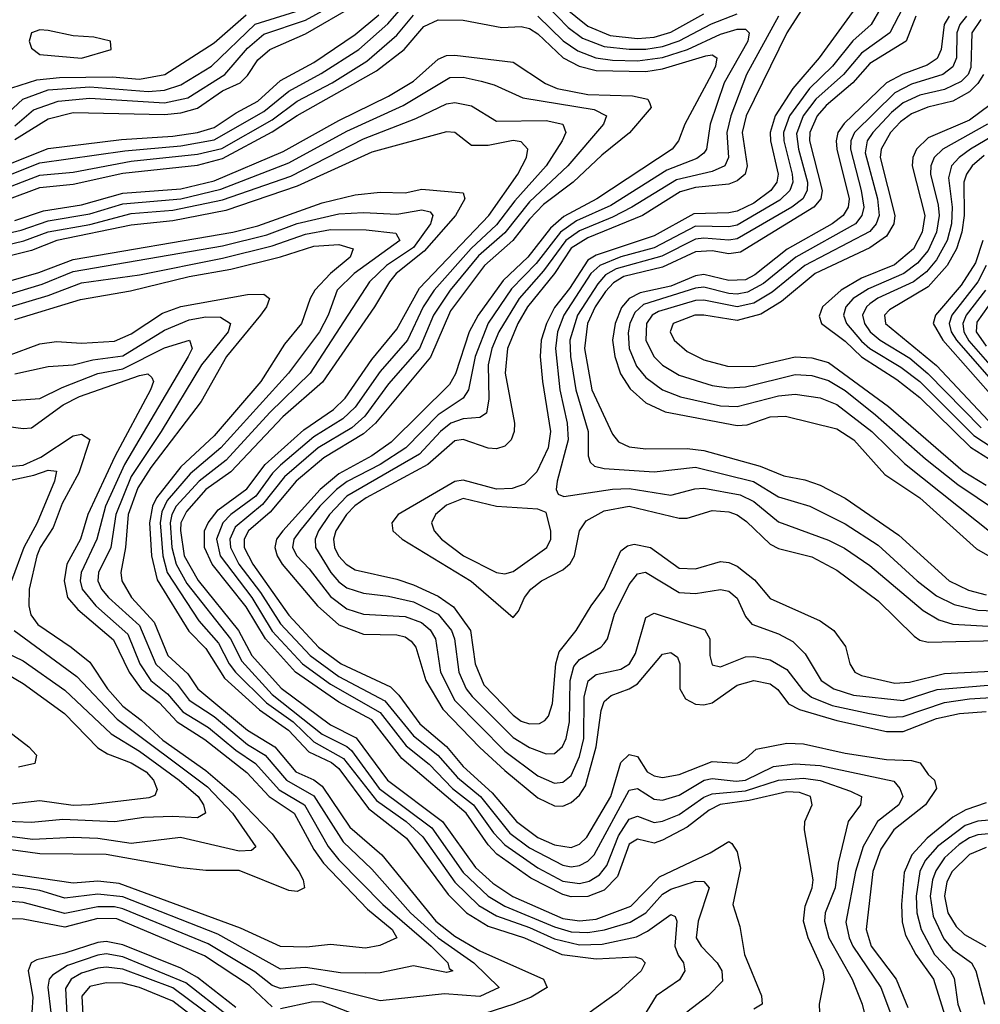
# Model space of a CAD drawing. Header units: inches. Extents: x 501365 to 657855, y 482276 to 547543.
# Tile 815 of 957: x 622921 to 625236, y 491690 to 494062. Entities that reach past the tile are written whole.
import ezdxf

# ---------------------------------------------------------------- set-up
doc = ezdxf.new("R2010")
doc.units = ezdxf.units.IN
doc.header["$MEASUREMENT"] = 0
doc.layers.add('A6429', color=7, linetype='Continuous')

msp = doc.modelspace()

# ---------------------------------------------------------------- linework, layer by layer
at = {"layer": 'A6429', "color": 5}
for points, elevation in [([(624833.5, 494130), (624769.6, 494030), (624671.8, 493830), (624662.1, 493790), (624674.2, 493710), (624669.2, 493690), (624650, 493673.7), (624630, 493665.8), (624550, 493657.4), (624513, 493647), (624422, 493590), (624290, 493536.6), (624250, 493511), (624209.9, 493450.1), (624144.6, 493370), (624121.9, 493330), (624097.1, 493270), (624091.2, 493210), (624113.6, 493090), (624112.8, 493070), (624105.6, 493050), (624090, 493034.1), (624070, 493027.7), (624050, 493029.9), (623990, 493050.5), (623970, 493046.9), (623904.8, 492990), (623755.9, 492910), (623729.1, 492890.9), (623709, 492870), (623683.2, 492830), (623677.6, 492810), (623679.9, 492790), (623689.7, 492769.8), (623707.6, 492750), (623730, 492736.3), (623830, 492713.7), (623870, 492700.1), (623930, 492673.4), (623967, 492647), (624007.7, 492590), (624018.7, 492510), (624039.8, 492459.8), (624110, 492386), (624130, 492372.2), (624150, 492365.2), (624173.6, 492366.4), (624186.8, 492373.2), (624195.7, 492384.3), (624205.3, 492414.7), (624213, 492510), (624221, 492539), (624262.4, 492590), (624298.3, 492650), (624330, 492691.9), (624370, 492782.3), (624385.6, 492794.4), (624401.9, 492798.1), (624441.5, 492790), (624510, 492740.8), (624550, 492738.7), (624610, 492756.6), (624630, 492754.1), (624650, 492744.9), (624692.2, 492712.2), (624730, 492667.3), (624850, 492613.3), (624883.4, 492590), (624911.5, 492551.5), (624921.6, 492510), (624933.7, 492490), (624950, 492482), (625030, 492463.5), (625065.5, 492465.5), (625150, 492486.5), (625310, 492494.8)], 3280), ([(622850.3, 493669.7), (622970, 493716.7), (623174.3, 493745.7), (623310, 493757.7), (623390, 493772.5), (623510, 493840.9), (623570, 493889.7), (623648.1, 493931.9), (623738.9, 493990), (623808.5, 494051.5), (623863.9, 494116.1)], 3260), ([(622910, 493806.4), (622955, 493845), (623014.4, 493865.6), (623090, 493872.4), (623270, 493861.8), (623326.6, 493873.4), (623415.9, 493930), (623470, 493993.1), (623510, 494026.8), (623610, 494060.5), (623710, 494115.9)], 3340), ([(622910, 493773.3), (622990, 493822.9), (623050, 493838.3), (623270, 493833.4), (623310, 493837.1), (623350, 493848.8), (623410, 493890.2), (623452.4, 493910), (623470, 493927.4), (623495.1, 493964.9), (623524, 493990), (623610, 494028), (623730, 494096.5)], 3320), ([(624948.7, 494110), (624847.6, 493970), (624784, 493896), (624741.8, 493830), (624729.7, 493790), (624730.4, 493770), (624748.6, 493690), (624745.4, 493670), (624731.4, 493650), (624690, 493620), (624650, 493600.6), (624630, 493596.1), (624545.7, 493594.3), (624450, 493541.3), (624310, 493494.6), (624290, 493482.7), (624245.8, 493414.2), (624210, 493368.5), (624190.4, 493330), (624177.9, 493290), (624175.6, 493250), (624181.1, 493190), (624200.1, 493070), (624194.6, 493030), (624167.5, 492972.5), (624137.5, 492942.5), (624108, 492932), (624070, 492930.6), (623990, 492952.2), (623970, 492949.5), (623832.9, 492870), (623818.1, 492850), (623820.1, 492830), (623842.9, 492810), (624009, 492709), (624110, 492622), (624123.2, 492636.8), (624137.9, 492670), (624153.2, 492690), (624178.6, 492710), (624230, 492736.6), (624247.9, 492752.1), (624257.8, 492770), (624270.3, 492830), (624285.9, 492854.1), (624330, 492878.8), (624390, 492889.8), (624510, 492860.6), (624530, 492861.3), (624590, 492879.2), (624630, 492876), (624650, 492869.2), (624672.9, 492853), (624730, 492798.6), (624750, 492788.2), (624830, 492767.9), (624890, 492735.7), (624990, 492661.9), (625076.5, 492576.5), (625090, 492567.2), (625110, 492561.8), (625310, 492567.1)], 3320), ([(624190, 494097.7), (624242.8, 494042.8), (624277.3, 494017.3), (624330, 493996.9), (624390, 493990.4), (624430, 493990.7), (624470, 493997.5), (624510, 494010.9), (624588.1, 494051.9), (624650, 494075.6)], 3260), ([(624232.6, 494092.6), (624290, 494045.8), (624343.7, 494023.7), (624410, 494016.6), (624450, 494020), (624490, 494031.9), (624570, 494075.9)], 3280), ([(622850, 493696.4), (622990, 493751.7), (623166.5, 493773.5), (623290, 493780.9), (623350, 493790.4), (623390, 493802.2), (623442.7, 493837.3), (623494.8, 493865.2), (623550, 493914.9), (623630, 493958.5), (623730, 494026.4), (623786.4, 494073.6)], 3280), ([(622870, 493816.5), (622929.3, 493870.6), (622990, 493892.7), (623090, 493900), (623231.2, 493888.8), (623270, 493891.9), (623310, 493905), (623383.2, 493950), (623489, 494051), (623610, 494089)], 3360), ([(622870.7, 493649.3), (622970, 493687), (623050, 493694.5), (623190, 493720.8), (623350, 493737.6), (623408.2, 493751.8), (623530, 493820.8), (623590, 493865.7), (623674.2, 493910), (623758, 493962), (623830, 494024.4), (623870, 494072.5)], 3240), ([(622902.3, 493897.7), (622962.9, 493917.1), (623017.4, 493922.6), (623144.5, 493924.5), (623210, 493918.4), (623270.9, 493930), (623390, 494005.7), (623466.7, 494073.3)], 3380), ([(624170, 494070.5), (624231.1, 494011.1), (624266.5, 493986.5), (624309.9, 493969.9), (624350, 493964.3), (624410, 493963), (624470, 493970.7), (624530.1, 493989.9), (624610, 494027.2), (624650, 494039.2), (624670, 494039.3), (624678.8, 494030), (624675.4, 494010), (624618.5, 493910), (624585.2, 493810), (624576.2, 493750), (624570, 493740.1), (624553, 493727), (624480.5, 493699.5), (624345.6, 493614.4), (624263.1, 493576.9), (624224.6, 493550), (624165.5, 493474.5), (624106.6, 493413.4), (624050.5, 493330.5), (624018.5, 493250), (624002.8, 493170), (623990, 493150), (623929.9, 493110.1), (623851.4, 493030), (623789.6, 492990.4), (623710.4, 492949.6), (623684.5, 492930), (623644.3, 492890), (623596, 492830), (623582.1, 492810), (623578.8, 492790), (623589.2, 492770), (623619.1, 492739.1), (623670, 492672.6), (623710, 492642.5), (623750, 492629.8), (623850, 492624), (623889.3, 492609.3), (623910, 492592.2), (623922.9, 492570), (623934.9, 492490), (623970, 492421.8), (624090, 492299.6), (624170, 492240.5), (624210, 492222.3), (624230, 492224.8), (624250, 492241.3), (624270, 492287), (624280.3, 492330), (624281.8, 492430), (624291.1, 492468.9), (624310, 492484.2), (624370, 492497.5), (624390.3, 492509.7), (624405.3, 492534.7), (624430, 492621.6), (624450, 492631.7), (624572.3, 492592.3), (624584, 492570), (624584.1, 492530), (624590, 492507.9), (624610, 492503.1), (624670, 492526.8), (624690, 492527.5), (624730, 492519.3), (624770, 492496.4), (624807.5, 492447.5), (624829.5, 492429.5), (624878.6, 492410), (624969.3, 492390), (625018.1, 492381.9), (625050, 492382.9), (625150, 492416.8), (625210, 492425.4), (625327, 492433)], 3240), ([(624749.4, 494070), (624672.3, 493930), (624634.5, 493830), (624625, 493790), (624629, 493730), (624620.5, 493710), (624590, 493695.9), (624504.3, 493675.7), (624396.6, 493610), (624350, 493585.7), (624270, 493553.1), (624237.3, 493530), (624183.3, 493456.7), (624124.6, 493390), (624075.7, 493310), (624059.2, 493270), (624050, 493230), (624051.7, 493148.3), (624046.2, 493113.8), (624030, 493103.8), (623990, 493100.5), (623960.3, 493090), (623935.6, 493070), (623885, 493015), (623710, 492913.7), (623668.2, 492870), (623641, 492830), (623632.9, 492810), (623634.4, 492790), (623670.8, 492730), (623690, 492707.3), (623710, 492693.2), (623750, 492680.2), (623810, 492673.4), (623870, 492659.4), (623930, 492629.5), (623961.7, 492590), (623969, 492570), (623979.3, 492490), (623997.4, 492450), (624011.2, 492431.2), (624110, 492332.5), (624150, 492308.1), (624190, 492293), (624210, 492294.1), (624229.2, 492310.8), (624238.3, 492330), (624245.8, 492370), (624247.4, 492470), (624256.3, 492503.7), (624270, 492520.1), (624322, 492550), (624330, 492558.8), (624337.6, 492570), (624354.8, 492630), (624390, 492701), (624410, 492726.9), (624429.2, 492730.8), (624510, 492681.9), (624550, 492679.2), (624610, 492689.3), (624630, 492684.9), (624650, 492668.1), (624670, 492623.8), (624685.8, 492605.8), (624750, 492582.5), (624783.9, 492563.9), (624814, 492534), (624852.4, 492470), (624882.7, 492450), (624930, 492434.6), (625050, 492421.5), (625132, 492448), (625330, 492465.4)], 3260), ([(624996.1, 494090), (624973.2, 494050), (624929, 494011), (624879.7, 493950), (624824.1, 493895.9), (624775.8, 493830), (624762, 493790), (624762.4, 493770), (624782.7, 493690), (624783.9, 493670), (624777.3, 493650), (624752.8, 493627.2), (624650, 493567.1), (624630, 493562.8), (624550, 493564.2), (624450, 493512.5), (624370, 493490.3), (624319, 493470), (624297.9, 493450), (624232.3, 493350), (624217.3, 493310), (624212, 493270), (624222.7, 493170), (624240.7, 493090), (624242.6, 493050), (624216.6, 492950), (624213.8, 492930), (624218.9, 492918.9), (624232.8, 492912.8), (624349.5, 492930.5), (624390, 492932.2), (624490, 492916.6), (624548.1, 492931.9), (624570, 492933.1), (624657.3, 492917.3), (624690, 492900.9), (624750, 492851.8), (624870, 492807.6), (624908.5, 492788.5), (624970, 492746.5), (625098.4, 492638.4), (625135.7, 492615.7), (625170, 492605.5), (625270, 492600)], 3340), ([(625049.1, 494090), (625018, 494030), (624950, 493981.5), (624906.3, 493930), (624839.8, 493870), (624809.4, 493830), (624793.4, 493786.6), (624797.6, 493750), (624819.4, 493670), (624819.1, 493650), (624808.6, 493630), (624781.9, 493610), (624650, 493533.7), (624630, 493530.4), (624570, 493535.8), (624550, 493532.8), (624468.3, 493491.7), (624358.5, 493461.5), (624333.1, 493446.9), (624314.4, 493425.6), (624265, 493350), (624247.3, 493290), (624248.8, 493250), (624261.1, 493170), (624291.3, 493070), (624290.8, 493010.8), (624296.2, 492996.2), (624306.5, 492986.5), (624330, 492980.7), (624450, 492972.3), (624550, 492983.5), (624689.4, 492949.4), (624750, 492912.5), (624825.2, 492890), (624910, 492847.6), (624990, 492795.9), (625083.9, 492710), (625130, 492674.2), (625172.9, 492652.9), (625230, 492639.3), (625290, 492637.1)], 3360), ([(625080.8, 494070), (625057.2, 494010), (624970, 493956.4), (624928.6, 493910), (624864.8, 493855.2), (624842.7, 493830), (624824.8, 493790), (624824.1, 493770), (624855.3, 493650), (624851.7, 493630), (624835, 493610), (624658.2, 493501.8), (624630, 493497.7), (624590, 493504.8), (624550, 493502.7), (624470, 493465.4), (624376.8, 493443.2), (624352.1, 493427.9), (624333.1, 493406.9), (624308.1, 493370), (624289.4, 493330), (624282.1, 493270), (624299.7, 493170), (624350, 493063.5), (624364.5, 493044.5), (624390, 493032.4), (624430, 493027.9), (624530, 493028.8), (624570, 493023.9), (624705.8, 492985.8), (624762.9, 492962.8), (624813.1, 492953.1), (624850, 492940.1), (624910, 492909.2), (625040, 492819.9), (625161, 492710), (625207.3, 492687.3), (625250, 492676.5)], 3380), ([(625161.2, 494070), (625149.1, 494050), (625141.8, 493990), (625131.9, 493968.1), (625108.1, 493951.9), (625049.3, 493930.7), (625010, 493910), (624907.9, 493812.1), (624893, 493790), (624888.7, 493770), (624890.5, 493750), (624920.2, 493630), (624917.9, 493610), (624905.5, 493590), (624878.9, 493570), (624770.9, 493509.1), (624692.5, 493447.5), (624670, 493435.3), (624630, 493433.7), (624570, 493447.9), (624550, 493444.5), (624490, 493420.2), (624416.5, 493403.5), (624390, 493390.3), (624371.8, 493368.2), (624356.1, 493330), (624350, 493290), (624355.5, 493250), (624368.8, 493208.8), (624392.5, 493172.5), (624430, 493139), (624476.9, 493116.9), (624650, 493083.8), (624674.4, 493085.6), (624730, 493104.8), (624766.8, 493106.8), (624890, 493076.5), (624931.2, 493050), (625005.9, 492965.9), (625090.4, 492910), (625227, 492787), (625270, 492762)], 3420), ([(625202.4, 494070), (625186.5, 494050), (625179.5, 494030), (625178.9, 493970), (625170, 493947.9), (625145.4, 493930), (625070, 493906.4), (625030, 493885.9), (624933.2, 493790), (624924, 493770), (624922.9, 493750), (624949.2, 493650), (624955.2, 493610), (624950.7, 493590), (624934.9, 493570), (624791.6, 493490), (624713.4, 493426.6), (624674.9, 493405.1), (624650, 493400.6), (624630, 493402.4), (624570, 493417.8), (624550, 493415.2), (624424.2, 493375.8), (624403.8, 493356.2), (624391.6, 493330), (624387.2, 493307.2), (624390, 493270), (624407.4, 493227.4), (624430, 493199.6), (624470, 493170.1), (624513.2, 493153.2), (624610, 493131.4), (624650, 493129.6), (624750, 493155.9), (624790, 493159.8), (624850, 493150.8), (624890, 493134.6), (624974.3, 493070), (625052.9, 492992.9), (625270, 492819.6)], 3440), ([(622890, 493627.7), (622970, 493657.3), (623050, 493665.3), (623170, 493692.1), (623350, 493711.7), (623410, 493727.5), (623530, 493791.3), (623590, 493831.1), (623781.4, 493938.6), (623847.8, 493990), (623895, 494045), (623930, 494061.3), (623990, 494060.8), (624082.7, 494042.7), (624130, 494045.1), (624150, 494040.8), (624170, 494027.5), (624230.7, 493970), (624269.7, 493949.7), (624310, 493939.2), (624430, 493936.9), (624470, 493943.3), (624574.9, 493974.9), (624590, 493977), (624600.8, 493970), (624597.9, 493950), (624588.5, 493930), (624524.4, 493810), (624508.9, 493770), (624493.6, 493750), (624311.6, 493630), (624232.5, 493587.5), (624200.4, 493559.6), (624145.6, 493490), (624086.5, 493433.5), (624025.7, 493350), (624004.7, 493310), (623971.4, 493208.6), (623956.9, 493183.1), (623816.2, 493043.8), (623770, 493011.4), (623690, 492968), (623645.3, 492930), (623555.2, 492830), (623540, 492810), (623535.8, 492790), (623541.5, 492770), (623554, 492750), (623639.3, 492650), (623690, 492604.3), (623750, 492581.2), (623830, 492580.1), (623850, 492575.3), (623864.9, 492564.9), (623875.8, 492550), (623900.1, 492470), (623941.1, 492401.1), (624030, 492308.4), (624090, 492253.2), (624170, 492187.2), (624210, 492167.7), (624230, 492167.4), (624250, 492175.8), (624270, 492193.7), (624284.3, 492215.7), (624310.3, 492310), (624322.6, 492397.4), (624330, 492419.5), (624346.3, 492433.7), (624390, 492449.5), (624410, 492461.7), (624470, 492533.4), (624490, 492536.9), (624506, 492526), (624512.1, 492510), (624512.2, 492450), (624525.8, 492425.8), (624550, 492413), (624570, 492411.3), (624590, 492415.7), (624650, 492458.2), (624690, 492469.5), (624730, 492462.1), (624747.8, 492447.8), (624773.5, 492413.5), (624800, 492400), (624890, 492373.1), (625010, 492347), (625050, 492347.2), (625130, 492378.3), (625186.2, 492390), (625250, 492394.8)], 3220), ([(625237.4, 494062.6), (625215.5, 494030), (625213.4, 493946.6), (625206.7, 493930), (625190, 493913.1), (625150, 493893.5), (625090, 493879.8), (625050, 493861.1), (625021.6, 493838.4), (624976.9, 493790), (624963.2, 493770), (624958.7, 493741.3), (624988.3, 493630), (624992, 493590), (624985.3, 493570), (624970, 493551.9), (624813.4, 493470), (624734.3, 493405.7), (624690, 493379), (624650, 493370.3), (624570, 493386.3), (624550, 493385), (624460.9, 493359.1), (624444.9, 493350), (624431.8, 493330), (624430.1, 493290), (624449.1, 493250), (624470, 493229.4), (624510, 493205.7), (624590, 493180.8), (624630, 493175.2), (624670, 493177.2), (624790, 493206.9), (624830, 493204.9), (624870, 493192.9), (624910, 493168.5), (624983.5, 493110), (625103.8, 493003.8), (625182.1, 492942.1), (625319.1, 492850)], 3460), ([(622910, 493577.9), (622978.5, 493601.5), (623070, 493615.9), (623170, 493644.1), (623310, 493654.7), (623390, 493673.2), (623555.9, 493744.1), (623690, 493819.1), (623810, 493877.4), (623870, 493914), (623930, 493966.4), (623950, 493975.3), (623970, 493976.7), (624110, 493959.5), (624187.9, 493907.9), (624216.2, 493896.2), (624290, 493881.9), (624398.2, 493878.2), (624434.8, 493870), (624439.9, 493859.9), (624442.7, 493850), (624391, 493789), (624324.2, 493735.8), (624255.3, 493670), (624183.8, 493616.2), (624150, 493581.6), (624109.5, 493530), (624041.3, 493470), (623959.7, 493360.3), (623911.1, 493248.9), (623778.9, 493090), (623750, 493063.8), (623653.8, 493006.3), (623587.4, 492950), (623524.6, 492875.4), (623472.4, 492830), (623462.1, 492810), (623462.5, 492790), (623482.8, 492750), (623570, 492627.5), (623641, 492550), (623695.8, 492510), (623814.9, 492454.9), (623834.9, 492434.9), (623885.7, 492365.6), (623950, 492310.9), (623990, 492263), (624059.5, 492199.5), (624118.5, 492130), (624170, 492091.9), (624210, 492073.8), (624250, 492067.4), (624270, 492075.2), (624287.5, 492092.5), (624346.1, 492190), (624370, 492272.6), (624390, 492291.9), (624410, 492287.1), (624433.5, 492250), (624450, 492240.2), (624470, 492236.4), (624510, 492243.5), (624590, 492274.4), (624650, 492271), (624670, 492281.5), (624695.9, 492304.1), (624770, 492318.5), (624810, 492317), (624910, 492294.4), (625010, 492279.3), (625070, 492277.3), (625091.1, 492271.1), (625110, 492243.5), (625125.5, 492230), (625130.4, 492210), (625104, 492170), (625027.3, 492110), (624996.1, 492063.9), (624976.8, 492010), (624961.2, 491870), (624972.6, 491830), (625033, 491750), (625061.7, 491681.7)], 3180), ([(625243.5, 493930), (625230, 493907.7), (625210, 493888.2), (625170, 493865.2), (625109.2, 493850.8), (625070, 493835.3), (625043.9, 493816.1), (625019.8, 493790), (624997, 493750), (624995, 493730), (625030, 493590), (625027.4, 493570), (625010, 493540.1), (624970, 493512), (624838.2, 493450), (624756.9, 493383.1), (624707.4, 493352.6), (624650, 493337.2), (624570, 493350.3), (624547.9, 493350), (624495.6, 493330), (624488.6, 493310), (624498.7, 493290), (624530, 493262.2), (624570, 493242.6), (624626.8, 493226.8), (624690, 493226), (624790, 493249.2), (624830, 493247.4), (624870, 493235.6), (625014.6, 493130), (625194.3, 492974.3), (625250, 492940.8)], 3480), ([(622830, 493533.1), (622925.3, 493554.7), (622990, 493577.3), (623090, 493594), (623170, 493618.3), (623310, 493630.4), (623406.4, 493653.6), (623570, 493717.3), (623710, 493793.6), (623845.1, 493854.9), (623957.6, 493922.4), (623990, 493923.5), (624033.5, 493913.5), (624064.7, 493904.8), (624133.4, 493873.4), (624305.7, 493845.7), (624335.3, 493830), (624328, 493810), (624242.1, 493710), (624150, 493622.6), (624090, 493548.6), (624026.9, 493493.1), (623958.6, 493410), (623918.3, 493350), (623884.6, 493270), (623810, 493184.5), (623753.1, 493106.9), (623721.5, 493078.5), (623640.5, 493030), (623559.3, 492960.7), (623506.4, 492893.6), (623440.8, 492839.2), (623427.5, 492810), (623429.1, 492790), (623449.4, 492750), (623501.8, 492681.8), (623550, 492606.2), (623621.1, 492530), (623690, 492479.6), (623801.1, 492421.1), (623870, 492336.9), (623928.9, 492290), (623976.2, 492236.2), (624031.9, 492190), (624102.4, 492102.4), (624150, 492067), (624230, 492025.1), (624250, 492021.2), (624270, 492024), (624290, 492034.6), (624305.2, 492050), (624390, 492205.5), (624410, 492209.5), (624450, 492183.9), (624470, 492181.7), (624510, 492193.3), (624570.6, 492229.4), (624590, 492233.8), (624647.7, 492227.7), (624670, 492229.9), (624737.3, 492262.7), (624790, 492268.7), (624850, 492265.4), (625027.6, 492227.6), (625041.7, 492210), (625048.9, 492190), (625039.7, 492170), (624988.5, 492130), (624953.9, 492070), (624935, 492010), (624912.3, 491887.7), (624919.8, 491850), (624928.7, 491830), (624996.6, 491730), (625022, 491662)], 3160), ([(622834.2, 493505.8), (622931.2, 493528.8), (622990, 493550.7), (623090, 493568.3), (623190, 493594.9), (623290, 493602.7), (623410, 493627.7), (623574.8, 493685.2), (623750, 493775.1), (623876, 493824), (623950, 493858.7), (623970, 493862), (624010, 493853.9), (624070, 493817.2), (624190, 493818.9), (624230, 493810.1), (624237, 493790), (624228.7, 493770), (624189.5, 493710), (624114.6, 493625.4), (624070, 493567.5), (624009.1, 493510.9), (623920.3, 493410), (623893.3, 493370), (623855.9, 493290), (623790, 493214.1), (623730, 493128.5), (623700, 493100), (623630, 493056.8), (623550, 492988.7), (623530.6, 492969.4), (623490, 492914.1), (623430, 492870.1), (623411, 492850), (623395.3, 492810), (623404.7, 492770), (623480.3, 492670), (623530, 492589), (623602.9, 492510), (623670, 492461.4), (623790, 492392.8), (623852.5, 492312.5), (623908, 492268), (623963.8, 492210), (624014.4, 492170), (624062.6, 492102.6), (624090, 492073.6), (624170, 492018.8), (624230, 491986.6), (624270, 491980.8), (624293.6, 491986.4), (624318, 492002), (624335.7, 492024.3), (624364.5, 492095.5), (624390, 492135.8), (624410, 492143.2), (624450, 492127.8), (624470, 492131), (624510, 492146.9), (624570, 492188.4), (624590, 492197.2), (624670, 492203.7), (624750, 492229.9), (624810, 492234.7), (624850, 492229), (624923.5, 492203.5), (624949.5, 492190), (624946.9, 492170), (624917.2, 492130), (624893.4, 492030), (624886.5, 491970), (624862.5, 491910), (624860.4, 491890), (624870.8, 491850), (624927.1, 491750), (624951.2, 491690), (624961, 491650)], 3140), ([(625284.9, 493875.1), (625210, 493819.8), (625110, 493776.8), (625082, 493750), (625073.3, 493730), (625072, 493710), (625102.2, 493590), (625096, 493550), (625075, 493510), (625029, 493471), (624950, 493438.7), (624900.4, 493410), (624855.9, 493370), (624847.8, 493347.8), (624853.5, 493330), (624910, 493287.3), (624950, 493249.7), (625034.9, 493194.9), (625090, 493151.6), (625212.3, 493032.3), (625273.3, 492993.3)], 3520), ([(625253.1, 493810), (625145.3, 493750), (625124.4, 493730), (625116.6, 493710), (625116.2, 493690), (625134.8, 493614.8), (625136.5, 493590), (625130.4, 493550), (625110, 493505.7), (625084.9, 493475.1), (625051.7, 493450), (624966.3, 493413.7), (624929.8, 493390.2), (624911.6, 493370), (624906.2, 493350), (624913.8, 493330), (624950, 493287.7), (624970, 493269.9), (625044.7, 493224.7), (625090, 493190), (625220.2, 493060.2), (625290, 493013.9)], 3540), ([(625350, 493830.8), (625212.6, 493750), (625184.7, 493730), (625166.4, 493710), (625159, 493681), (625168.4, 493610), (625166.5, 493570), (625156.1, 493530), (625130, 493483), (625105.9, 493454.1), (625074.9, 493430), (624989.3, 493390.7), (624970, 493377.5), (624961.5, 493370), (624952.2, 493350), (624956.6, 493330), (624970.3, 493310), (624994.7, 493290), (625066, 493246), (625109.8, 493209.8), (625238.2, 493078.2)], 3560), ([(624849.3, 491670), (624848.7, 491690), (624860.3, 491750), (624857.7, 491770), (624821.5, 491850), (624809.8, 491890), (624813.6, 491926.4), (624830.7, 491970), (624833.5, 491990), (624812.3, 492110), (624813.3, 492130), (624830.6, 492170), (624826.5, 492190), (624800.1, 492200.1), (624770, 492201.3), (624679.1, 492180.9), (624608.9, 492171.1), (624582.5, 492157.5), (624530, 492116.6), (624470, 492085.2), (624450, 492077.9), (624410, 492087.3), (624390, 492075.8), (624362, 491998), (624330, 491965.1), (624290, 491949.6), (624250, 491948.7), (624230, 491954.1), (624153.3, 491993.3), (624071.1, 492051.1), (624050, 492073.9), (623997.2, 492150), (623842, 492282), (623770, 492374.7), (623690, 492417.8), (623585.9, 492490), (623514, 492570), (623467, 492647), (623385.3, 492750), (623366.7, 492790), (623366.9, 492830), (623375.8, 492850), (623399.4, 492880.6), (623468.8, 492931.2), (623512.8, 492990), (623606.3, 493073.7), (623677.5, 493122.5), (623705.8, 493150), (623770, 493243.2), (623830, 493316.5), (623884.6, 493415.4), (624051.5, 493590), (624122, 493690), (624142.1, 493730), (624145.8, 493750), (624130, 493767.9), (624110.5, 493770.5), (624050, 493758.3), (624010, 493758.5), (623970.2, 493790), (623950, 493792), (623770, 493742.8), (623590, 493660.5), (623418.2, 493601.8), (623290, 493577.2), (623190, 493566.6), (623010.5, 493529.5), (622950, 493506.1), (622850, 493481.1)], 3120), ([(625245.6, 493734.4), (625216.5, 493710), (625202.4, 493690), (625196.6, 493670), (625197.1, 493590), (625191.7, 493550), (625178.9, 493510), (625155.7, 493470), (625110, 493418.6), (625017.4, 493362.6), (625005.3, 493350), (625007.7, 493330), (625130, 493228.4), (625255.3, 493095.3)], 3580), ([(622858.3, 493421.7), (622967.1, 493452.9), (623050, 493484.2), (623434.7, 493550), (623494.8, 493565.2), (623650, 493620.4), (623730, 493640), (623790, 493646.4), (623850, 493644.6), (623890, 493653.9), (623990, 493644.7), (623994.1, 493630), (623971.6, 493590), (623895.8, 493504.2), (623828.7, 493450), (623812.2, 493430), (623776.1, 493370), (623651.1, 493188.9), (623555.1, 493104.9), (623430, 492972.6), (623370.1, 492929.9), (623323.2, 492876.8), (623310, 492850), (623308.5, 492831.5), (623318, 492770), (623351, 492711), (623448.3, 492590), (623480.7, 492530), (623551, 492451), (623670, 492362.7), (623732.1, 492332.1), (623807.9, 492230), (623940.4, 492130), (624019.4, 492019.4), (624061.4, 491981.4), (624109.5, 491949.5), (624230, 491896.8), (624270, 491890.9), (624310, 491894.9), (624393.6, 491926.4), (624462.8, 491997.2), (624585.1, 492054.9), (624630, 492082), (624636.9, 492076.9), (624650, 492057), (624657.9, 492017.9), (624639.6, 491930), (624656.9, 491876.9), (624667.5, 491810), (624708.6, 491710), (624710.1, 491689.9), (624690, 491677.9)], 3080), ([(622860.8, 493390), (622975.3, 493424.7), (623050, 493454.8), (623410, 493516.6), (623516.9, 493543.1), (623590, 493571.1), (623690, 493594), (623750, 493596.9), (623830, 493593.6), (623890, 493603.4), (623910, 493598.8), (623916.6, 493590), (623910.9, 493570), (623870, 493513.1), (623805.5, 493470), (623764.5, 493430), (623621.1, 493210), (623524.3, 493115.7), (623419, 493001), (623353.4, 492950), (623298.5, 492890), (623287.7, 492870), (623284.1, 492850), (623288.2, 492790), (623298, 492750), (623323.8, 492703.8), (623429.2, 492570), (623456.6, 492516.6), (623530, 492436.4), (623650, 492340.7), (623710, 492310.7), (623721.1, 492301), (623787.4, 492210), (623914.6, 492114.6), (623990, 492007.2), (624050, 491950.6), (624090, 491926.3), (624210, 491876), (624250, 491864.5), (624290, 491863), (624330.5, 491869.5), (624392.5, 491887.5), (624429.7, 491910.3), (624470, 491955), (624490, 491967.3), (624550, 491986.7), (624570, 491986), (624582.5, 491970), (624555.9, 491890), (624551.4, 491850), (624563.4, 491830), (624602.1, 491790), (624613.1, 491770), (624614.5, 491745.5), (624580.1, 491710), (624529, 491671)], 3060), ([(622890, 493367.8), (622990, 493397.6), (623070, 493427.5), (623210, 493447.5), (623410, 493487.4), (623530, 493516.7), (623610, 493544.9), (623670, 493556), (623755.9, 493555.9), (623827.3, 493547.3), (623837, 493530), (623726.9, 493450), (623686.1, 493410), (623664.3, 493350), (623644, 493310), (623569.3, 493210), (623406.2, 493030), (623332.5, 492967.5), (623276.6, 492903.4), (623263.5, 492876.5), (623259.5, 492850), (623265.9, 492770), (623276.9, 492730), (623353.2, 492613.2), (623400, 492560), (623426.2, 492510), (623441.6, 492490), (623516.4, 492416.4), (623580.2, 492370), (623630, 492321.8), (623701.9, 492281.9), (623780.9, 492180.9), (623852.7, 492130), (623893, 492093), (623970, 491984.2), (624027.4, 491927.4), (624070, 491902.5), (624150, 491874.6), (624210, 491847.2), (624270, 491832.9), (624325.1, 491834.9), (624407.6, 491852.4), (624434.3, 491865.7), (624490, 491905.8), (624501.1, 491901.1), (624504.4, 491890), (624499.6, 491830), (624507.8, 491807.8), (624520.5, 491790), (624523.6, 491770), (624511.2, 491748.8), (624455.3, 491710), (624417.6, 491650)], 3040), ([(625242.1, 493530), (625224.1, 493475.9), (625190, 493422.1), (625127.7, 493350), (625122.4, 493330), (625145.7, 493290), (625278.7, 493138.7)], 3620), ([(622910, 493339.8), (623067.5, 493387.5), (623188.2, 493408.2), (623330, 493443), (623430, 493461.1), (623550, 493490.8), (623630, 493516), (623690, 493520.6), (623724.6, 493510), (623717.3, 493490), (623669.9, 493450.1), (623632.8, 493410), (623620.9, 493390), (623600.1, 493330), (623559.6, 493280.4), (623502.6, 493190), (623390, 493059), (623310, 492984.2), (623250.8, 492910), (623241.4, 492890), (623234.5, 492850), (623238.8, 492770), (623252.6, 492712.6), (623329, 492589), (623370, 492547), (623415.1, 492475.1), (623499.2, 492399.2), (623569.3, 492350), (623618.3, 492298.3), (623672.5, 492272.5), (623690, 492257.9), (623761.6, 492161.6), (623853.7, 492090), (623954, 491954), (623997.6, 491910), (624050, 491877.9), (624137.8, 491850), (624227.5, 491810), (624310, 491799.1), (624404.1, 491804.1), (624419.4, 491799.4), (624428.7, 491790), (624419.1, 491770), (624361.7, 491718.3), (624290, 491666.6)], 3020), ([(625250, 493469.3), (625229.7, 493430), (625167.1, 493350), (625160.8, 493330), (625165.7, 493310), (625178.4, 493290), (625290, 493162.1)], 3640), ([(625248.6, 493410), (625201.8, 493350), (625193.5, 493330), (625196, 493310), (625208.4, 493288.4), (625270, 493217.1)], 3660), ([(622892.3, 493252.3), (622970, 493280.5), (623010, 493286.6), (623070, 493282.5), (623150, 493287.3), (623190, 493304.6), (623265.6, 493354.4), (623310, 493371.1), (623470, 493400), (623510, 493400.8), (623523.1, 493390), (623516, 493370), (623501.3, 493350), (623419.3, 493250), (623358.3, 493141.7), (623237.1, 492982.9), (623206.2, 492933.8), (623182.6, 492870), (623176.3, 492790), (623165.1, 492730), (623167.3, 492710), (623190.6, 492670), (623245.2, 492610), (623278.7, 492530), (623326.2, 492486.2), (623350.7, 492450), (623470.4, 492350.4), (623536.1, 492310), (623587, 492250), (623630.2, 492230.2), (623650, 492215.6), (623716.6, 492116.6), (623794.1, 492050), (623924.2, 491890), (623970, 491853.8), (624030, 491818.8), (624183.8, 491750), (624192.1, 491730), (624153.4, 491706.6), (624111.7, 491690), (623950, 491637.5)], 2980), ([(625268.9, 493391.1), (625227.3, 493332.7), (625225.7, 493310), (625250, 493275.3)], 3680), ([(622910, 493208.3), (622990, 493226.6), (623050, 493230.6), (623097.3, 493242.7), (623170, 493252.2), (623270, 493314), (623330, 493338.5), (623370, 493345.7), (623405.5, 493345.5), (623429.6, 493330), (623424, 493310), (623359.2, 493230), (623262.2, 493070), (623190, 492961), (623153.1, 492870), (623140.7, 492790), (623111.6, 492730), (623109.9, 492709.9), (623118.6, 492690), (623135, 492670), (623210, 492602.1), (623249.1, 492509.1), (623300.7, 492460.7), (623330, 492422.2), (623390, 492382.8), (623470, 492315.6), (623512.9, 492290), (623564.6, 492230), (623630, 492192.3), (623700.8, 492080.8), (623770, 492015.5), (623863, 491910), (623929.8, 491849.8), (624015.9, 491790), (624077, 491730), (624030, 491708.5), (623945.2, 491714.8), (623790, 491698.1), (623630, 491738.6), (623550, 491728), (623530, 491735.4), (623487.9, 491767.9), (623375.4, 491835.4), (623170, 491919.9), (623150, 491924.6), (623110, 491924.9), (623030, 491908.6), (622930, 491935.4), (622890, 491938.4)], 2960), ([(622890, 493143.3), (622970, 493149.1), (623024.1, 493175.9), (623110, 493209.5), (623170, 493220.5), (623270, 493271.6), (623330.2, 493290), (623337, 493270), (623327.5, 493250), (623174.1, 492990), (623128.5, 492890), (623107.6, 492810), (623069.1, 492730), (623067.3, 492710), (623072.2, 492690), (623104.6, 492650), (623181.8, 492581.8), (623211.1, 492510), (623237.7, 492470), (623277.9, 492437.9), (623314.7, 492394.7), (623376.5, 492356.5), (623442.2, 492302.2), (623489.6, 492269.6), (623546.8, 492206.8), (623607.7, 492170), (623664.9, 492070), (623690, 492037.9), (623796.6, 491930), (623913, 491830), (623952.9, 491790), (623956.1, 491776.1), (623964.9, 491770), (623950, 491766.1), (623870, 491782.4), (623790, 491765.6), (623755.4, 491764.6), (623694.1, 491765.9), (623610, 491778.1), (623550, 491774.5), (623398.5, 491858.5), (623170, 491948.3), (623110, 491955.4), (623030, 491945.7), (622970, 491963.6), (622930, 491970.1), (622890, 491973.4)], 2940), ([(622870, 493084.9), (622930, 493076.7), (622950, 493078.7), (623026, 493134), (623065.7, 493154.3), (623210, 493204.5), (623230, 493208.6), (623239.9, 493199.9), (623243.8, 493190), (623236.9, 493170), (623150.7, 493009.3), (623085.4, 492870), (623067.8, 492810), (623035.3, 492750), (623028.9, 492710), (623036.2, 492670), (623061.2, 492641.2), (623147.5, 492567.5), (623185.2, 492490), (623214.3, 492450), (623257.2, 492417.2), (623300.6, 492370), (623367.4, 492327.4), (623468.6, 492248.6), (623522.5, 492190), (623582.6, 492150), (623630, 492063.1), (623653.3, 492030), (623759.3, 491919.3), (623819.1, 491870), (623830.4, 491849.6), (623788.9, 491831.1), (623754.6, 491825.4), (623670, 491834.2), (623612.4, 491827.6), (623550, 491828.7), (623453.5, 491873.5), (623160.9, 491980.9), (623110, 491986.4), (623050, 491981.9), (622890, 492005.2)], 2920), ([(622810, 492977.4), (622930, 492988.7), (622972.2, 493007.8), (623050, 493059), (623070, 493063), (623090, 493050.2), (623064, 492970), (623023.8, 492896.2), (623001.7, 492838.3), (622970.7, 492790), (622962.8, 492770), (622943.9, 492690), (622943.1, 492650), (622947.9, 492627.9), (622964.8, 492604.8), (623045.6, 492550), (623090, 492513.9), (623132.6, 492450), (623170, 492407.7), (623214.2, 492374.2), (623266, 492326), (623370, 492252.7), (623443, 492190), (623530, 492100.7), (623593.7, 492010), (623604.4, 491990), (623607.4, 491970), (623590, 491961.2), (623570, 491963.8), (623450, 492011.9), (623370, 492011.9), (623310, 492018.5), (623130, 492050.3), (622970, 492052.6), (622870, 492065.8)], 2880), ([(622873, 492947), (622955.3, 492964.7), (622990, 492976.9), (623010, 492974.5), (623005.3, 492950), (622963.4, 492850), (622931.6, 492790), (622902, 492710)], 2860), ([(622908.1, 492590), (623059.3, 492479.4), (623156.3, 492376.3), (623373.7, 492213.7), (623434.4, 492150), (623490.6, 492069.4), (623479.5, 492060.5), (623450, 492058.9), (623308.7, 492091.3), (623190, 492077.1), (623110, 492089.6), (623050, 492091.9), (622953.3, 492086.7), (622870, 492097.3)], 2860), ([(622867.1, 492547.1), (622930, 492517.4), (623030, 492446.5), (623141.7, 492341.7), (623210, 492299.8), (623305.9, 492230), (623351.6, 492190), (623364.2, 492170), (623369.4, 492150), (623350, 492139), (623290, 492142.5), (623220.4, 492139.6), (623150.8, 492129.2), (623025, 492135), (622950, 492127.8), (622870, 492131.1)], 2840), ([(622890, 492485.9), (622930, 492462.8), (623029.3, 492390), (623110, 492308), (623133.2, 492293.2), (623190, 492271.7), (623225.7, 492250), (623243.7, 492230), (623252.8, 492207.2), (623246.9, 492193.1), (623232.8, 492187.2), (623090, 492170.5), (623050, 492169.1), (622970, 492180.3), (622850, 492166.3)], 2820), ([(622788.7, 492428.7), (622943.5, 492310), (622961.9, 492290), (622958.2, 492270), (622918.7, 492261.3)], 2780), ([(625250, 492175.4), (625201.4, 492158.6), (625170, 492140.8), (625107.9, 492090), (625070.9, 492050), (625052.5, 492007.5), (625046.2, 491930), (625047.9, 491887.9), (625056, 491856), (625080.4, 491810), (625122.8, 491750), (625154.2, 491650), (625290, 491450.1)], 3220), ([(625284.5, 492135.5), (625230, 492130.6), (625199.1, 492120.9), (625132.8, 492070), (625103.4, 492036.6), (625090.1, 492010.1), (625081.3, 491950), (625082.9, 491910), (625093.2, 491870), (625125.2, 491810), (625163.3, 491770), (625172.6, 491752.6), (625181.6, 491690), (625196.6, 491650), (625242.2, 491570)], 3240), ([(625310, 492105.4), (625230, 492098.1), (625210, 492091.2), (625185.3, 492074.7), (625150, 492042.3), (625128.4, 492011.6), (625120.6, 491990), (625115.5, 491950), (625122, 491902), (625147.7, 491847.7), (625170, 491821.4), (625214.9, 491790), (625225, 491770), (625245.9, 491690)], 3260), ([(625250, 492067.4), (625210, 492050.6), (625167.9, 492010), (625155.4, 491984.6), (625149.9, 491950), (625158, 491910), (625177.4, 491877.4), (625197.9, 491857.9), (625249.3, 491829.3)], 3280), ([(623530, 491683.7), (623475.4, 491735.4), (623366.9, 491806.9), (623155.3, 491895.3), (623110, 491896.1), (623030, 491875.4), (622930, 491895.1), (622864.4, 491895.6)], 2980), ([(623441.9, 491681.9), (623350, 491754.4), (623310, 491776.5), (623170, 491833), (623130, 491840.8), (623110, 491838.5), (623030, 491812.7), (622962.7, 491797.3), (622948.8, 491790), (622941.8, 491770), (622953.4, 491706.6), (622950.3, 491670)], 3020), ([(623422.4, 491662.4), (623321.8, 491741.8), (623170, 491804.3), (623130, 491811.2), (623110, 491808.4), (623036.6, 491783.4), (623000.1, 491759.9), (622992.7, 491750), (622989.2, 491730.7), (622996.3, 491670)], 3040), ([(623397.5, 491650), (623290, 491729.2), (623170, 491774.4), (623130, 491779), (623110, 491776.6), (623070, 491764.6), (623045.5, 491750), (623031.9, 491728.1), (623036.1, 491650)], 3060), ([(623378, 491630), (623290, 491697.1), (623210, 491730.1), (623170, 491740.6), (623130, 491741.5), (623090, 491732.9), (623070.7, 491709.3), (623074.1, 491650)], 3080), ([(623726.2, 491666.2), (623650, 491695.6), (623624.7, 491695.3), (623550, 491679)], 2980)]:
    msp.add_lwpolyline(points, dxfattribs=dict(at, elevation=elevation))
for points, elevation in [([(622970, 494037.7), (622949.8, 494030), (622944.3, 494010), (622950, 493993), (622970, 493977.8), (623070, 493969.2), (623141.4, 493990), (623140.2, 494010), (623099.7, 494019.7), (623050, 494022.6), (622990, 494036.1)], 3420), ([(623990, 492908.1), (623950, 492892.4), (623922.9, 492870), (623913.4, 492850), (623920.1, 492830), (623937.9, 492810), (623990.6, 492770), (624070, 492730.1), (624090, 492726.6), (624110, 492732.5), (624191.3, 492790), (624200.8, 492810), (624201.3, 492830), (624190, 492874.3), (624170, 492882.8), (624070, 492889.3)], 3340)]:
    msp.add_lwpolyline(points, close=True, dxfattribs=dict(at, elevation=elevation))

doc.saveas('drawing.dxf')
